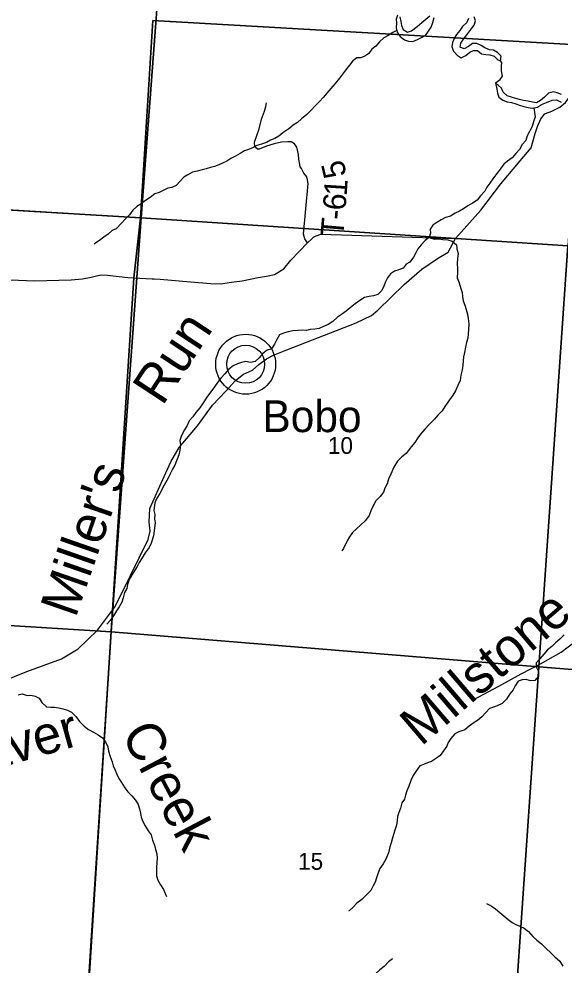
# Model space of a CAD drawing. Extents: x 1578669 to 1989827, y 208020 to 553079.
# Drawn here: x 1839021 to 1846121, y 365146 to 377553 of the extents above; entities that cross this region are included whole.
import ezdxf

# ---------------------------------------------------------------- set-up
doc = ezdxf.new("R2010")
doc.units = 0
for name, color, linetype in [('GM_X_County_Road', 7, 'Continuous'), ('GM_X_Minor_River', 7, 'Continuous'), ('GM_X_Minor_River_Text', 7, 'Continuous'), ('GM_X_Section', 7, 'Continuous'), ('GM_X_Section_Text', 7, 'Continuous'), ('GM_X_Township', 7, 'Continuous'), ('GM_X_Township_Road', 7, 'Continuous'), ('GM_X_Township_Road_Text', 7, 'Continuous'), ('GM_X_Unincorporated', 7, 'Continuous'), ('GM_X_Unincorporated_Location', 7, 'Continuous'), ('GM_X_Unincorporated_Text', 7, 'Continuous')]:
    doc.layers.add(name, color=color, linetype=linetype)

msp = doc.modelspace()

# ---------------------------------------------------------------- linework, layer by layer
at = {"layer": 'GM_X_County_Road'}
for points in [[(1845929, 376315), (1846013, 376343), (1846117, 376396), (1846194, 376457), (1846265, 376557), (1846318, 376719), (1846328, 376802), (1846330, 376820)], [(1840228, 369771), (1840250, 369801), (1840275, 369834), (1840366, 370013), (1840715, 370728), (1840743, 370838), (1840731, 370954), (1840740, 371133), (1840928, 371553), (1841013, 371746), (1841123, 371935), (1841364, 372216), (1841563, 372489), (1841736, 372673), (1841863, 372813), (1841968, 372896), (1842086, 372946), (1842167, 373023), (1842270, 373097), (1842361, 373144), (1842537, 373213), (1843447, 373568), (1843647, 373665), (1843728, 373734), (1844074, 374071), (1844308, 374274), (1844511, 374411), (1844653, 374495), (1844750, 374676), (1845080, 375044), (1845345, 375390), (1845598, 375693), (1845740, 375862), (1845794, 376050), (1845823, 376144), (1845868, 376242), (1845918, 376305), (1845924, 376313), (1845929, 376315)], [(1833086, 367313), (1833564, 367324), (1833933, 367300), (1834231, 367295), (1834540, 367344), (1834848, 367415), (1835153, 367513), (1836031, 367771), (1837052, 368024), (1837290, 368102), (1837375, 368161), (1837505, 368271), (1837897, 368443), (1838596, 368790), (1838802, 368867), (1839127, 368995), (1839581, 369164), (1839799, 369293), (1840052, 369539), (1840210, 369749), (1840228, 369771)]]:
    msp.add_lwpolyline(points, dxfattribs=at)
at = {"layer": 'GM_X_Minor_River'}
for points in [[(1843987, 377603), (1843971, 377552), (1843974, 377500), (1843970, 377436), (1843985, 377379), (1844023, 377324), (1844080, 377278), (1844134, 377263), (1844188, 377258), (1844250, 377282), (1844305, 377311), (1844356, 377337), (1844393, 377391), (1844429, 377446), (1844452, 377507), (1844470, 377571)], [(1844020, 377579), (1844031, 377520), (1844039, 377468), (1844062, 377415), (1844121, 377378), (1844173, 377396), (1844245, 377455), (1844308, 377505), (1844359, 377550), (1844412, 377594)], [(1844920, 377557), (1844896, 377506), (1844843, 377453), (1844806, 377402), (1844762, 377351), (1844733, 377296), (1844709, 377244), (1844700, 377188), (1844721, 377132), (1844769, 377078), (1844824, 377043), (1844885, 377073), (1844936, 377116), (1844987, 377141), (1845039, 377138), (1845090, 377094), (1845147, 377089)], [(1845339, 377006), (1845347, 377063), (1845298, 377115), (1845247, 377144), (1845195, 377148), (1845136, 377173), (1845084, 377204), (1845031, 377230), (1844973, 377233), (1844920, 377193), (1844865, 377162), (1844810, 377182), (1844819, 377235), (1844855, 377287), (1844898, 377343), (1844937, 377397), (1844993, 377473), (1845011, 377529), (1844996, 377581)], [(1843979, 377400), (1843925, 377377), (1843866, 377338), (1843807, 377304), (1843754, 377255), (1843704, 377198), (1843653, 377157), (1843614, 377102), (1843559, 377064), (1843506, 377043), (1843454, 377044), (1843403, 377004), (1843360, 376949), (1843308, 376882), (1843265, 376827), (1843227, 376776), (1843171, 376707), (1843112, 376643), (1843013, 376521), (1842965, 376470), (1842908, 376413), (1842856, 376355), (1842797, 376298), (1842729, 376244), (1842674, 376195), (1842621, 376162), (1842562, 376114), (1842483, 376058), (1842432, 376017), (1842377, 375985), (1842320, 375964), (1842269, 375933), (1842205, 375909), (1842144, 375894), (1842085, 375862), (1842033, 375841), (1841982, 375822), (1841924, 375790), (1841861, 375754), (1841802, 375721), (1841747, 375686), (1841692, 375662), (1841642, 375641), (1841587, 375620), (1841533, 375604), (1841476, 375587), (1841424, 375575), (1841361, 375556), (1841299, 375546), (1841236, 375511), (1841185, 375479), (1841138, 375428), (1841085, 375367), (1841028, 375344), (1840974, 375332), (1840921, 375307), (1840862, 375279), (1840804, 375258), (1840744, 375210), (1840682, 375173), (1840626, 375128), (1840567, 375094), (1840516, 375047), (1840471, 374986), (1840417, 374926), (1840368, 374875), (1840296, 374802), (1840245, 374780), (1840192, 374733), (1840135, 374692), (1840080, 374650), (1840029, 374619), (1840007, 374600)], [(1845147, 377089), (1845199, 377081), (1845255, 377066), (1845306, 377016), (1845339, 377006)], [(1845273, 376717), (1845335, 376761), (1845364, 376803), (1845352, 376873), (1845352, 376935), (1845355, 376983), (1845338, 377006)], [(1845273, 376717), (1845290, 376634), (1845298, 376580), (1845319, 376527), (1845370, 376486), (1845427, 376468), (1845483, 376457), (1845539, 376438), (1845590, 376424), (1845644, 376403), (1845703, 376391), (1845755, 376384), (1845826, 376396), (1845878, 376431), (1845941, 376459), (1846018, 376487), (1846076, 376494), (1846137, 376460)], [(1846138, 376564), (1846084, 376584), (1846029, 376597), (1845968, 376579), (1845919, 376526), (1845866, 376485), (1845813, 376455), (1845759, 376460), (1845702, 376473), (1845642, 376485), (1845590, 376496), (1845539, 376512), (1845427, 376547), (1845373, 376594), (1845352, 376647), (1845273, 376717)], [(1845776, 376388), (1845784, 376325), (1845796, 376269), (1845773, 376205), (1845755, 376144), (1845690, 376021), (1845672, 375959), (1845623, 375907), (1845589, 375841), (1845542, 375787), (1845492, 375734), (1845433, 375687), (1845382, 375648), (1845337, 375584), (1845297, 375532), (1845248, 375470), (1845200, 375401), (1845160, 375348), (1845133, 375294), (1845075, 375232), (1845034, 375177), (1844971, 375136), (1844912, 375104), (1844853, 375065), (1844802, 375034), (1844746, 375006), (1844683, 374967), (1844620, 374949), (1844561, 374920), (1844504, 374882), (1844453, 374849), (1844416, 374798), (1844421, 374744), (1844405, 374686), (1844352, 374649), (1844299, 374593), (1844253, 374538), (1844228, 374484), (1844199, 374429), (1844151, 374364), (1844100, 374337), (1844063, 374284), (1844006, 374264), (1843948, 374245), (1843895, 374209), (1843858, 374157), (1843830, 374104), (1843809, 374049), (1843781, 373993), (1843728, 373938), (1843673, 373922), (1843615, 373913), (1843557, 373899), (1843492, 373862), (1843433, 373818), (1843367, 373764), (1843316, 373723), (1843255, 373676), (1843200, 373644), (1843141, 373585), (1843080, 373547), (1843017, 373518), (1842962, 373496), (1842902, 373487), (1842844, 373479), (1842792, 373468), (1842738, 373471), (1842686, 373467), (1842613, 373462), (1842553, 373450), (1842491, 373434), (1842440, 373409), (1842403, 373350), (1842373, 373290), (1842335, 373229), (1842277, 373209), (1842220, 373166), (1842174, 373109), (1842121, 373063), (1842059, 373050), (1841999, 373062), (1841941, 373047), (1841890, 373030), (1841834, 373004), (1841776, 372959), (1841721, 372899), (1841669, 372842), (1841626, 372787), (1841586, 372728), (1841539, 372665), (1841495, 372608), (1841431, 372508), (1841393, 372454), (1841344, 372394), (1841302, 372337), (1841255, 372284), (1841229, 372224), (1841192, 372163), (1841154, 372090), (1841134, 372026), (1841139, 371970)], [(1844405, 374686), (1844473, 374666), (1844529, 374671), (1844585, 374663), (1844647, 374658), (1844706, 374638), (1844761, 374589), (1844767, 374539), (1844786, 374476), (1844776, 374410), (1844772, 374342), (1844775, 374282), (1844776, 374232), (1844772, 374160), (1844796, 374091), (1844820, 374020), (1844835, 373964), (1844839, 373912), (1844850, 373855), (1844870, 373801), (1844889, 373742), (1844907, 373680), (1844916, 373627), (1844922, 373557), (1844920, 373479), (1844909, 373367), (1844894, 373309), (1844880, 373248), (1844868, 373180), (1844855, 373122), (1844851, 373068), (1844846, 373012), (1844836, 372950), (1844817, 372881), (1844809, 372811), (1844781, 372745), (1844749, 372678), (1844714, 372621), (1844649, 372527), (1844608, 372472), (1844574, 372414), (1844519, 372356), (1844472, 372305), (1844406, 372240), (1844346, 372172), (1844291, 372109), (1844253, 372058), (1844214, 372001), (1844168, 371944), (1844102, 371856), (1844047, 371811), (1843989, 371756), (1843941, 371675), (1843901, 371584), (1843871, 371519), (1843854, 371459), (1843822, 371402), (1843803, 371346), (1843761, 371291), (1843704, 371233), (1843670, 371168), (1843637, 371104), (1843615, 371043), (1843565, 370972), (1843452, 370865), (1843397, 370820), (1843358, 370763), (1843328, 370710), (1843278, 370607), (1843259, 370577)], [(1841139, 371970), (1841131, 371900), (1841119, 371837), (1841068, 371700), (1841036, 371648), (1841005, 371589), (1840981, 371532), (1840925, 371439), (1840868, 371328), (1840831, 371271), (1840805, 371206), (1840792, 371108), (1840805, 371053), (1840800, 370999), (1840808, 370945), (1840786, 370775), (1840755, 370680), (1840732, 370623), (1840678, 370554), (1840636, 370485), (1840599, 370426), (1840571, 370374), (1840542, 370323), (1840505, 370270), (1840467, 370203), (1840447, 370135), (1840436, 370083), (1840408, 370030), (1840389, 369964), (1840371, 369905), (1840338, 369844), (1840302, 369790), (1840263, 369727), (1840217, 369666), (1840174, 369615)], [(1846177, 369476), (1846119, 369422), (1846060, 369373), (1846011, 369322), (1845955, 369280), (1845906, 369225), (1845857, 369164), (1845807, 369111), (1845808, 369057), (1845840, 368998), (1845839, 368934), (1845789, 368877), (1845735, 368873), (1845675, 368892), (1845625, 368888), (1845571, 368871), (1845533, 368806), (1845504, 368755), (1845463, 368704), (1845419, 368633), (1845361, 368576), (1845296, 368546), (1845246, 368527), (1845194, 368510), (1845148, 368459), (1845095, 368401), (1845037, 368352), (1844981, 368317), (1844930, 368279), (1844872, 368230), (1844794, 368204), (1844739, 368177), (1844687, 368119), (1844652, 368067), (1844637, 368016), (1844591, 367957), (1844546, 367894), (1844486, 367851), (1844433, 367815), (1844381, 367800), (1844330, 367775), (1844280, 367757), (1844228, 367684), (1844195, 367633), (1844161, 367567), (1844139, 367494), (1844112, 367432), (1844092, 367375), (1844079, 367323), (1844045, 367272), (1844026, 367206), (1844004, 367149), (1843989, 367095), (1843985, 367041), (1843974, 366979), (1843952, 366916), (1843924, 366816), (1843904, 366751), (1843887, 366697), (1843869, 366619), (1843834, 366534), (1843799, 366473), (1843757, 366412), (1843731, 366344)], [(1839010, 368692), (1839062, 368701), (1839128, 368683), (1839178, 368684), (1839233, 368672), (1839285, 368647), (1839323, 368588), (1839384, 368532), (1839440, 368527), (1839490, 368527), (1839541, 368520), (1839603, 368508), (1839657, 368489), (1839710, 368462), (1839768, 368408), (1839815, 368341), (1839879, 368279), (1839932, 368234), (1840001, 368200), (1840062, 368166), (1840117, 368125), (1840156, 368073), (1840186, 368009), (1840197, 367950), (1840217, 367882), (1840243, 367811), (1840256, 367758), (1840284, 367704), (1840307, 367651), (1840333, 367592), (1840366, 367541), (1840412, 367470), (1840451, 367417), (1840502, 367367), (1840552, 367310), (1840585, 367253), (1840605, 367194), (1840616, 367138), (1840626, 367084), (1840647, 367029), (1840679, 366970), (1840718, 366905), (1840754, 366854), (1840775, 366785), (1840799, 366717), (1840811, 366664), (1840830, 366604), (1840834, 366548), (1840831, 366490), (1840827, 366424), (1840826, 366373), (1840828, 366315), (1840845, 366261), (1840879, 366198), (1840920, 366139), (1840940, 366084), (1840957, 366044)], [(1843731, 366344), (1843712, 366289), (1843697, 366235), (1843669, 366184), (1843638, 366123), (1843582, 366068), (1843521, 366007), (1843455, 365957), (1843406, 365904), (1843355, 365859), (1843345, 365854)], [(1845157, 365953), (1845215, 365922), (1845276, 365882), (1845330, 365835), (1845385, 365791), (1845438, 365746), (1845491, 365704), (1845542, 365679), (1845594, 365655), (1845649, 365630), (1845708, 365586), (1845764, 365523), (1845817, 365473), (1845878, 365424), (1845938, 365364), (1845999, 365306), (1846053, 365255), (1846116, 365197), (1846158, 365130)], [(1843921, 365230), (1843868, 365187), (1843814, 365128), (1843755, 365082), (1843704, 365035), (1843656, 364980), (1843605, 364918), (1843557, 364853), (1843511, 364794), (1843468, 364733), (1843440, 364673), (1843423, 364614), (1843397, 364544), (1843348, 364472)]]:
    msp.add_lwpolyline(points, dxfattribs=at)
at = {"layer": 'GM_X_Section'}
for points in [[(1836858, 380467), (1840799, 380252), (1841023, 380239), (1840624, 374943), (1835317, 375258), (1835596, 380529)], [(1846574, 379936), (1846222, 374578), (1840624, 374943), (1841023, 380239)], [(1840624, 374943), (1840233, 369517), (1835019, 369840), (1835118, 372193), (1835317, 375258)], [(1840624, 374943), (1846222, 374578), (1845843, 369059), (1840233, 369517)], [(1846222, 374578), (1851506, 374096), (1851069, 368644), (1845843, 369059)], [(1840233, 369517), (1839878, 364047), (1834739, 364406), (1835019, 369840)], [(1845843, 369059), (1845472, 363681), (1839878, 364047), (1840233, 369517)], [(1845843, 369059), (1851069, 368644), (1850675, 363336), (1845472, 363681)]]:
    msp.add_lwpolyline(points, close=True, dxfattribs=at)
at = {"layer": 'GM_X_Township'}
for points in [[(1839780, 362417), (1840250, 369801), (1840527, 374160), (1840616, 374943), (1840776, 377532), (1846344, 377214), (1846562, 379919), (1847510, 379880), (1847913, 379862), (1850915, 379656), (1854574, 379421), (1854644, 379411), (1857403, 379215), (1857181, 376481), (1857445, 376487), (1858087, 376445), (1859031, 376400), (1860929, 376281)], [(1846344, 377214), (1840776, 377532), (1840616, 374943), (1837491, 375131), (1834531, 375309), (1832234, 375460), (1829984, 375686), (1828439, 375772), (1828067, 375792), (1824668, 375952), (1824638, 375624), (1819418, 375795), (1819056, 375814), (1818780, 375819), (1814148, 375961)], [(1814148, 375961), (1818780, 375819), (1819056, 375814), (1819418, 375795), (1824638, 375624), (1824668, 375952), (1828067, 375792), (1828439, 375772), (1829984, 375686), (1832234, 375460), (1834531, 375309), (1837491, 375131), (1840616, 374943), (1840527, 374160), (1840250, 369801), (1839780, 362417)]]:
    msp.add_lwpolyline(points, dxfattribs=at)
at = {"layer": 'GM_X_Township_Road'}
for points in [[(1842809, 374617), (1842773, 374669), (1842757, 374730), (1842815, 375397), (1842809, 375445), (1842799, 375481), (1842761, 375531), (1842727, 375592), (1842713, 375616), (1842706, 375644), (1842694, 375716), (1842688, 375776), (1842682, 375815), (1842668, 375873), (1842637, 375915), (1842591, 375943), (1842551, 375943), (1842468, 375938), (1842370, 375914), (1842270, 375885), (1842174, 375847), (1842151, 375845), (1842118, 375875), (1842110, 375936), (1842171, 376110), (1842205, 376238), (1842244, 376346), (1842262, 376406), (1842270, 376452)], [(1840769, 374147), (1840794, 374145), (1840873, 374141), (1841271, 374105), (1841538, 374084), (1841668, 374078), (1841812, 374100), (1841952, 374120), (1842160, 374163), (1842270, 374179), (1842374, 374201), (1842496, 374275), (1842588, 374390), (1842809, 374617), (1842866, 374671), (1842888, 374693), (1842920, 374709), (1842982, 374729), (1843391, 374716), (1844580, 374677), (1844750, 374676)], [(1838911, 374130), (1839225, 374119), (1839708, 374131), (1839856, 374146), (1839970, 374166), (1840038, 374184), (1840098, 374196), (1840182, 374194), (1840448, 374164), (1840527, 374160), (1840769, 374147)], [(1844980, 368626), (1845318, 368803), (1845611, 368965), (1845865, 369096), (1846134, 369250), (1846319, 369388), (1846434, 369458), (1846626, 369550), (1846823, 369663), (1846848, 369674)]]:
    msp.add_lwpolyline(points, dxfattribs=at)
at = {"layer": 'GM_X_Unincorporated'}
for radius in [393, 249]:
    msp.add_circle((1841996, 373025), radius, dxfattribs=at)
at = {"layer": 'GM_X_Unincorporated_Location'}
msp.add_line((1841996, 373025), (1841996, 373025), dxfattribs=at)

# ---------------------------------------------------------------- texts
at = {"layer": 'GM_X_Minor_River_Text'}
for s, height, rotation, p in [('Run', 500, 56.6871, (1840904, 372467)), ("Miller's", 500.1, 70.8541, (1839764, 369687)), ('Millstone', 500, 40.5935, (1844297, 368006)), ('Beaver', 500, 15.785, (1837803, 367459)), ('Creek', 500, 297.7798, (1840357, 368181))]:
    msp.add_text(s, height=height, rotation=rotation, dxfattribs=at).set_placement(p)
at = {"layer": 'GM_X_Section_Text'}
for s, p in [('10', (1843075, 371849)), ('15', (1842684, 366396))]:
    msp.add_text(s, height=221, rotation=0, dxfattribs=at).set_placement(p)
at = {"layer": 'GM_X_Township_Road_Text'}
for s, rotation, p in [('5', 103.4213, (1843324, 375505)), ('1', 86.3693, (1843321, 375224)), ('6', 85.3173, (1843305, 375034)), ('T', 85.0826, (1843275, 374686)), ('-', 85.1407, (1843295, 374910))]:
    msp.add_text(s, height=300, rotation=rotation, dxfattribs=at).set_placement(p)
at = {"layer": 'GM_X_Unincorporated_Text'}
msp.add_text('Bobo', height=417, rotation=0, dxfattribs=at).set_placement((1842215, 372135))

doc.saveas('drawing.dxf')
